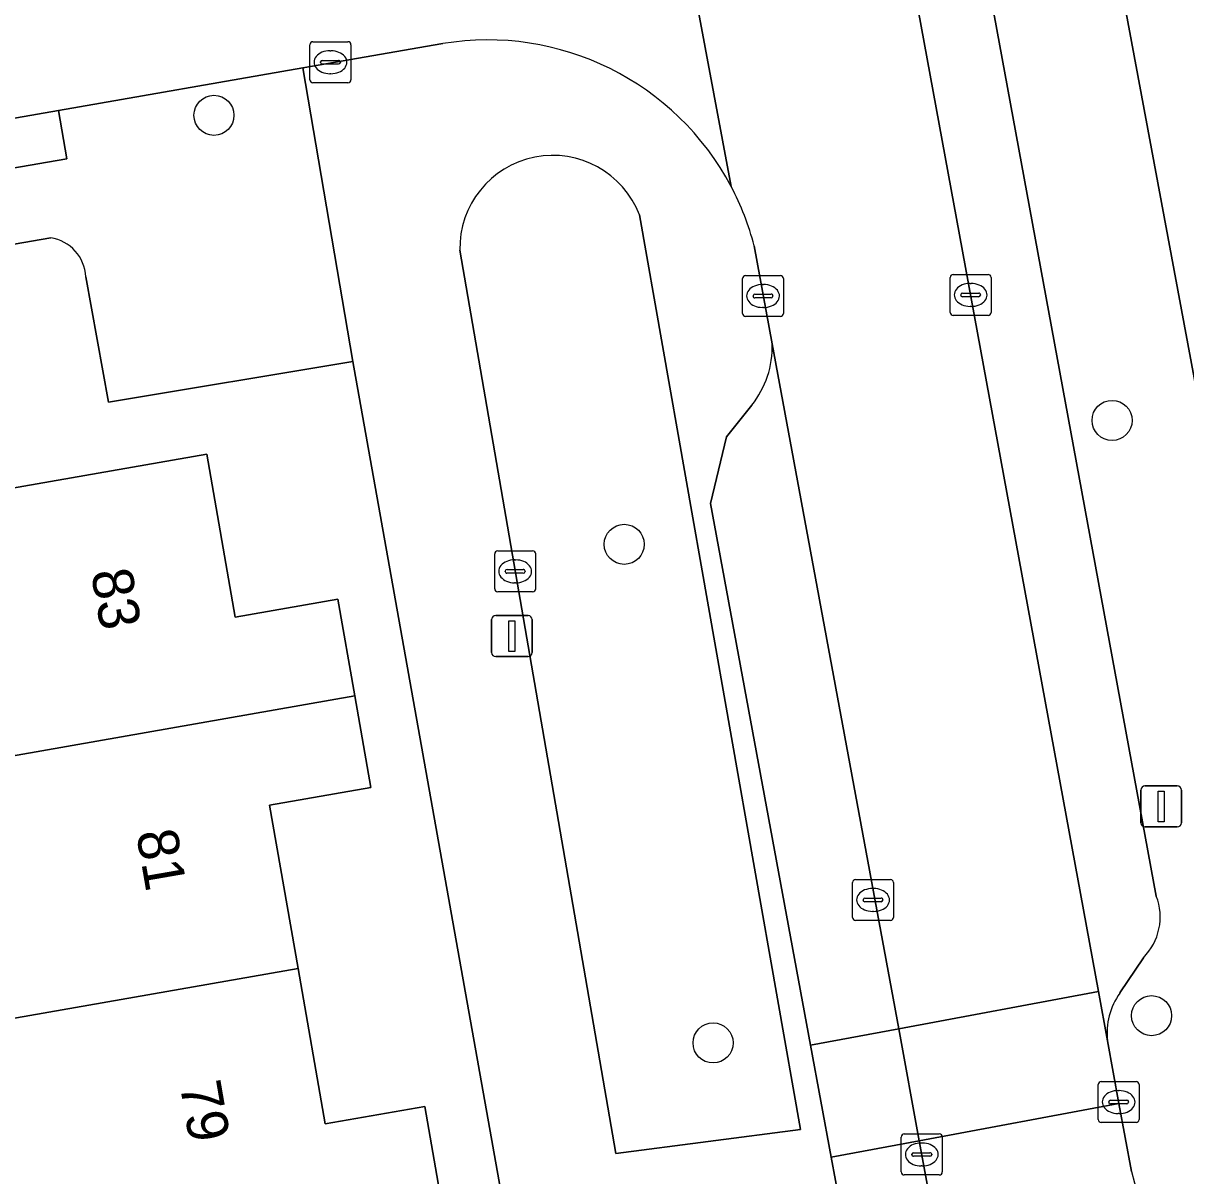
# Model space of a CAD drawing. Extents: x 162879 to 165540, y 384011 to 385181.
# Drawn here: x 163957.33 to 163985.71, y 384605.2 to 384633.33 of the extents above; entities that cross this region are included whole.
import ezdxf

# ---------------------------------------------------------------- set-up
doc = ezdxf.new("R2010")
doc.units = 0
for name, color, linetype in [('IMGEO_Boom', 7, 'Continuous'), ('IMGEO_Erf', 7, 'Continuous'), ('IMGEO_Groenvoorziening', 7, 'Continuous'), ('IMGEO_Kolk', 7, 'Continuous'), ('IMGEO_Lichtmast', 7, 'Continuous'), ('IMGEO_Pand', 7, 'Continuous'), ('IMGEO_Pand_nummerreeks', 7, 'Continuous'), ('IMGEO_Parkeervlak_open', 7, 'Continuous'), ('IMGEO_Rijbaan_lokaal_open', 7, 'Continuous'), ('IMGEO_Voetpad_open', 7, 'Continuous')]:
    doc.layers.add(name, color=color, linetype=linetype)

msp = doc.modelspace()

# ---------------------------------------------------------------- linework, layer by layer
at = {"layer": 'IMGEO_Boom'}
for centre in [(163961.986, 384631.086), (163983.916, 384623.638), (163972.003, 384620.615), (163984.88, 384609.111), (163974.173, 384608.445)]:
    msp.add_circle(centre, 0.489, dxfattribs=at)
at = {"layer": 'IMGEO_Erf'}
for points in [[(163983.81, 384635.999), (163988.786, 384609.306), (163997.175, 384610.88), (163997.907, 384606.987), (164000, 384607.336), (164010.82, 384609.139)], [(163958, 384628.098), (163940.94, 384625.151)], [(163975.658, 384567.458), (163974.579, 384573.502), (163965.375, 384625.078), (163959.412, 384624.087), (163958.855, 384627.143)], [(163953.519, 384621.366), (163961.811, 384622.814), (163962.505, 384618.84), (163965.012, 384619.278), (163965.425, 384616.914), (163965.814, 384614.683), (163963.342, 384614.251), (163964.038, 384610.261), (163964.7, 384606.471), (163967.133, 384606.896), (163967.557, 384604.464), (163967.947, 384602.231), (163965.435, 384601.792), (163966.132, 384597.803), (163966.786, 384594.055), (163969.31, 384594.496), (163969.741, 384592.022), (163970.138, 384589.748)]]:
    msp.add_lwpolyline(points, dxfattribs=at)
msp.add_arc((163957.844, 384627.098), 1.012, 2.5532, 81.1222, dxfattribs=at)
at = {"layer": 'IMGEO_Groenvoorziening'}
msp.add_lwpolyline([(163967.989, 384627.791), (163971.798, 384605.744), (163976.304, 384606.329), (163972.373, 384628.654)], dxfattribs=at)
msp.add_arc((163970.257, 384627.839), 2.268, 21.0663, 181.2066, dxfattribs=at)
at = {"layer": 'IMGEO_Kolk'}
for p, q in [((163964.329, 384631.955), (163964.329, 384632.807)), ((163964.404, 384632.881), (163965.256, 384632.881)), ((163965.33, 384632.807), (163965.33, 384631.955)), ((163964.631, 384632.424), (163965.029, 384632.424)), ((163964.817, 384632.661), (163964.842, 384632.661)), ((163964.588, 384632.375), (163964.588, 384632.387)), ((163965.026, 384632.338), (163964.628, 384632.338)), ((163965.072, 384632.387), (163965.072, 384632.375)), ((163965.256, 384631.881), (163964.404, 384631.881)), ((163964.84, 384632.101), (163964.815, 384632.101)), ((163974.892, 384626.25), (163974.892, 384627.102)), ((163974.967, 384627.176), (163975.819, 384627.176)), ((163975.893, 384627.102), (163975.893, 384626.25)), ((163979.961, 384626.276), (163979.961, 384627.128)), ((163980.036, 384627.202), (163980.888, 384627.202)), ((163980.962, 384627.128), (163980.962, 384626.276)), ((163975.38, 384626.956), (163975.405, 384626.956)), ((163980.263, 384626.745), (163980.661, 384626.745)), ((163980.449, 384626.982), (163980.474, 384626.982)), ((163975.151, 384626.67), (163975.151, 384626.682)), ((163975.589, 384626.633), (163975.191, 384626.633)), ((163975.194, 384626.719), (163975.592, 384626.719)), ((163975.635, 384626.682), (163975.635, 384626.67)), ((163980.22, 384626.696), (163980.22, 384626.708)), ((163980.658, 384626.659), (163980.26, 384626.659)), ((163980.704, 384626.708), (163980.704, 384626.696)), ((163975.819, 384626.176), (163974.967, 384626.176)), ((163975.403, 384626.396), (163975.378, 384626.396)), ((163980.888, 384626.202), (163980.036, 384626.202)), ((163980.472, 384626.422), (163980.447, 384626.422)), ((163968.84, 384619.529), (163968.84, 384620.381)), ((163968.915, 384620.455), (163969.767, 384620.455)), ((163969.328, 384620.235), (163969.353, 384620.235)), ((163969.841, 384620.381), (163969.841, 384619.529)), ((163969.099, 384619.949), (163969.099, 384619.961)), ((163969.142, 384619.998), (163969.54, 384619.998)), ((163969.583, 384619.961), (163969.583, 384619.949)), ((163969.537, 384619.912), (163969.139, 384619.912)), ((163969.351, 384619.675), (163969.326, 384619.675)), ((163969.767, 384619.455), (163968.915, 384619.455)), ((163977.579, 384611.509), (163977.579, 384612.361)), ((163977.654, 384612.435), (163978.506, 384612.435)), ((163978.58, 384612.361), (163978.58, 384611.509)), ((163977.881, 384611.978), (163978.279, 384611.978)), ((163978.067, 384612.215), (163978.092, 384612.215)), ((163977.838, 384611.929), (163977.838, 384611.941)), ((163978.276, 384611.892), (163977.878, 384611.892)), ((163978.322, 384611.941), (163978.322, 384611.929)), ((163978.506, 384611.435), (163977.654, 384611.435)), ((163978.09, 384611.655), (163978.065, 384611.655)), ((163983.651, 384607.502), (163984.503, 384607.502)), ((163983.576, 384606.576), (163983.576, 384607.428)), ((163984.064, 384607.282), (163984.089, 384607.282)), ((163984.577, 384607.428), (163984.577, 384606.576)), ((163983.835, 384606.996), (163983.835, 384607.008)), ((163984.273, 384606.959), (163983.875, 384606.959)), ((163983.878, 384607.045), (163984.276, 384607.045)), ((163984.319, 384607.008), (163984.319, 384606.996)), ((163984.087, 384606.722), (163984.062, 384606.722)), ((163984.503, 384606.502), (163983.651, 384606.502)), ((163978.768, 384605.297), (163978.768, 384606.149)), ((163978.843, 384606.223), (163979.695, 384606.223)), ((163979.769, 384606.149), (163979.769, 384605.297)), ((163979.07, 384605.766), (163979.468, 384605.766)), ((163979.256, 384606.003), (163979.281, 384606.003)), ((163979.027, 384605.717), (163979.027, 384605.729)), ((163979.465, 384605.68), (163979.067, 384605.68)), ((163979.511, 384605.729), (163979.511, 384605.717)), ((163979.695, 384605.223), (163978.843, 384605.223)), ((163979.279, 384605.443), (163979.254, 384605.443))]:
    msp.add_line(p, q, dxfattribs=at)
for points in [[(163964.329, 384631.955), (163964.329, 384632.807)], [(163964.404, 384632.881), (163965.256, 384632.881)], [(163965.33, 384632.807), (163965.33, 384631.955)], [(163965.256, 384631.881), (163964.404, 384631.881)], [(163974.892, 384626.25), (163974.892, 384627.102)], [(163974.967, 384627.176), (163975.819, 384627.176)], [(163975.893, 384627.102), (163975.893, 384626.25)], [(163979.961, 384626.276), (163979.961, 384627.128)], [(163980.036, 384627.202), (163980.888, 384627.202)], [(163980.962, 384627.128), (163980.962, 384626.276)], [(163975.819, 384626.176), (163974.967, 384626.176)], [(163980.888, 384626.202), (163980.036, 384626.202)], [(163968.84, 384619.529), (163968.84, 384620.381)], [(163968.915, 384620.455), (163969.767, 384620.455)], [(163969.841, 384620.381), (163969.841, 384619.529)], [(163969.767, 384619.455), (163968.915, 384619.455)], [(163977.579, 384611.509), (163977.579, 384612.361)], [(163977.654, 384612.435), (163978.506, 384612.435)], [(163978.58, 384612.361), (163978.58, 384611.509)], [(163978.506, 384611.435), (163977.654, 384611.435)], [(163983.651, 384607.502), (163984.503, 384607.502)], [(163983.576, 384606.576), (163983.576, 384607.428)], [(163984.577, 384607.428), (163984.577, 384606.576)], [(163984.503, 384606.502), (163983.651, 384606.502)], [(163978.768, 384605.297), (163978.768, 384606.149)], [(163978.843, 384606.223), (163979.695, 384606.223)], [(163979.769, 384606.149), (163979.769, 384605.297)], [(163979.695, 384605.223), (163978.843, 384605.223)]]:
    msp.add_lwpolyline(points, dxfattribs=at)
for centre, radius, start, end in [((163964.406, 384632.805), 0.0765, 91.552, 178.448), ((163964.406, 384632.805), 0.0765, 91.552, 178.448), ((163965.254, 384632.805), 0.0765, 1.552, 88.448), ((163965.254, 384632.805), 0.0765, 1.552, 88.448), ((163964.628, 384632.384), 0.0403, 85.8775, 175.7526), ((163965.033, 384632.386), 0.0386, 1.7309, 96.639), ((163964.625, 384632.374), 0.0366, 178.938, 274.7102), ((163965.029, 384632.381), 0.043, 264.8664, 352.4533), ((163964.406, 384631.957), 0.0765, 181.552, 268.448), ((163964.406, 384631.957), 0.0765, 181.552, 268.448), ((163965.254, 384631.957), 0.0765, 271.552, 358.448), ((163965.254, 384631.957), 0.0765, 271.552, 358.448), ((163974.969, 384627.1), 0.0765, 91.552, 178.448), ((163974.969, 384627.1), 0.0765, 91.552, 178.448), ((163975.817, 384627.1), 0.0765, 1.552, 88.448), ((163975.817, 384627.1), 0.0765, 1.552, 88.448), ((163980.038, 384627.126), 0.0765, 91.552, 178.448), ((163980.038, 384627.126), 0.0765, 91.552, 178.448), ((163980.886, 384627.126), 0.0765, 1.552, 88.448), ((163980.886, 384627.126), 0.0765, 1.552, 88.448), ((163980.26, 384626.705), 0.0403, 85.8775, 175.7526), ((163980.665, 384626.707), 0.0386, 1.7309, 96.639), ((163975.191, 384626.679), 0.0403, 85.8775, 175.7526), ((163975.188, 384626.669), 0.0366, 178.938, 274.7102), ((163975.592, 384626.676), 0.043, 264.8664, 352.4533), ((163975.596, 384626.681), 0.0386, 1.7309, 96.639), ((163980.257, 384626.695), 0.0366, 178.938, 274.7102), ((163980.661, 384626.702), 0.043, 264.8664, 352.4533), ((163974.969, 384626.252), 0.0765, 181.552, 268.448), ((163974.969, 384626.252), 0.0765, 181.552, 268.448), ((163975.817, 384626.252), 0.0765, 271.552, 358.448), ((163975.817, 384626.252), 0.0765, 271.552, 358.448), ((163980.038, 384626.278), 0.0765, 181.552, 268.448), ((163980.038, 384626.278), 0.0765, 181.552, 268.448), ((163980.886, 384626.278), 0.0765, 271.552, 358.448), ((163980.886, 384626.278), 0.0765, 271.552, 358.448), ((163968.917, 384620.379), 0.0765, 91.552, 178.448), ((163968.917, 384620.379), 0.0765, 91.552, 178.448), ((163969.765, 384620.379), 0.0765, 1.552, 88.448), ((163969.765, 384620.379), 0.0765, 1.552, 88.448), ((163969.139, 384619.958), 0.0403, 85.8775, 175.7526), ((163969.136, 384619.948), 0.0366, 178.938, 274.7102), ((163969.54, 384619.955), 0.043, 264.8664, 352.4533), ((163969.544, 384619.96), 0.0386, 1.7309, 96.639), ((163968.917, 384619.531), 0.0765, 181.552, 268.448), ((163968.917, 384619.531), 0.0765, 181.552, 268.448), ((163969.765, 384619.531), 0.0765, 271.552, 358.448), ((163969.765, 384619.531), 0.0765, 271.552, 358.448), ((163977.656, 384612.359), 0.0765, 91.552, 178.448), ((163977.656, 384612.359), 0.0765, 91.552, 178.448), ((163978.504, 384612.359), 0.0765, 1.552, 88.448), ((163978.504, 384612.359), 0.0765, 1.552, 88.448), ((163977.878, 384611.938), 0.0403, 85.8775, 175.7526), ((163978.283, 384611.94), 0.0386, 1.7309, 96.639), ((163977.875, 384611.928), 0.0366, 178.938, 274.7102), ((163978.279, 384611.935), 0.043, 264.8664, 352.4533), ((163977.656, 384611.511), 0.0765, 181.552, 268.448), ((163977.656, 384611.511), 0.0765, 181.552, 268.448), ((163978.504, 384611.511), 0.0765, 271.552, 358.448), ((163978.504, 384611.511), 0.0765, 271.552, 358.448), ((163983.653, 384607.426), 0.0765, 91.552, 178.448), ((163983.653, 384607.426), 0.0765, 91.552, 178.448), ((163984.501, 384607.426), 0.0765, 1.552, 88.448), ((163984.501, 384607.426), 0.0765, 1.552, 88.448), ((163983.875, 384607.005), 0.0403, 85.8775, 175.7526), ((163983.872, 384606.995), 0.0366, 178.938, 274.7102), ((163984.276, 384607.002), 0.043, 264.8664, 352.4533), ((163984.28, 384607.007), 0.0386, 1.7309, 96.639), ((163983.653, 384606.578), 0.0765, 181.552, 268.448), ((163983.653, 384606.578), 0.0765, 181.552, 268.448), ((163984.501, 384606.578), 0.0765, 271.552, 358.448), ((163984.501, 384606.578), 0.0765, 271.552, 358.448), ((163978.845, 384606.147), 0.0765, 91.552, 178.448), ((163978.845, 384606.147), 0.0765, 91.552, 178.448), ((163979.693, 384606.147), 0.0765, 1.552, 88.448), ((163979.693, 384606.147), 0.0765, 1.552, 88.448), ((163979.067, 384605.726), 0.0403, 85.8775, 175.7526), ((163979.472, 384605.728), 0.0386, 1.7309, 96.639), ((163979.064, 384605.716), 0.0366, 178.938, 274.7102), ((163979.468, 384605.723), 0.043, 264.8664, 352.4533), ((163978.845, 384605.299), 0.0765, 181.552, 268.448), ((163978.845, 384605.299), 0.0765, 181.552, 268.448), ((163979.693, 384605.299), 0.0765, 271.552, 358.448), ((163979.693, 384605.299), 0.0765, 271.552, 358.448)]:
    msp.add_arc(centre, radius, start, end, dxfattribs=at)
for centre, major_axis, ratio, start_param, end_param in [((163964.816, 384632.381), (-0.387, 0.002), 0.722429, 4.712389, 7.853982), ((163964.841, 384632.381), (-0.39, 0.002), 0.717154, 1.570796, 4.712389), ((163975.379, 384626.676), (-0.387, 0.002), 0.722429, 4.712389, 7.853982), ((163975.404, 384626.676), (-0.39, 0.002), 0.717154, 1.570796, 4.712389), ((163980.448, 384626.702), (-0.387, 0.002), 0.722429, 4.712389, 7.853982), ((163980.473, 384626.702), (-0.39, 0.002), 0.717154, 1.570796, 4.712389), ((163969.327, 384619.955), (-0.387, 0.002), 0.722429, 4.712389, 7.853982), ((163969.352, 384619.955), (-0.39, 0.002), 0.717154, 1.570796, 4.712389), ((163978.066, 384611.935), (-0.387, 0.002), 0.722429, 4.712389, 7.853982), ((163978.091, 384611.935), (-0.39, 0.002), 0.717154, 1.570796, 4.712389), ((163984.063, 384607.002), (-0.387, 0.002), 0.722429, 4.712389, 7.853982), ((163984.088, 384607.002), (-0.39, 0.002), 0.717154, 1.570796, 4.712389), ((163979.255, 384605.723), (-0.387, 0.002), 0.722429, 4.712389, 7.853982), ((163979.28, 384605.723), (-0.39, 0.002), 0.717154, 1.570796, 4.712389)]:
    msp.add_ellipse(centre, major_axis=major_axis, ratio=ratio, start_param=start_param, end_param=end_param, dxfattribs=at)
at = {"layer": 'IMGEO_Lichtmast'}
for p, q in [((163968.866, 384618.876), (163969.656, 384618.876)), ((163969.656, 384618.876), (163968.866, 384618.876)), ((163968.766, 384617.976), (163968.766, 384618.776)), ((163968.766, 384618.776), (163968.766, 384617.976)), ((163969.756, 384618.776), (163969.756, 384617.976)), ((163969.756, 384617.976), (163969.756, 384618.776)), ((163969.656, 384617.876), (163968.866, 384617.876)), ((163968.866, 384617.876), (163969.656, 384617.876)), ((163984.618, 384613.818), (163984.618, 384614.618)), ((163984.618, 384614.618), (163984.618, 384613.818)), ((163984.718, 384614.718), (163985.508, 384614.718)), ((163985.508, 384614.718), (163984.718, 384614.718)), ((163985.608, 384614.618), (163985.608, 384613.818)), ((163985.608, 384613.818), (163985.608, 384614.618)), ((163985.508, 384613.718), (163984.718, 384613.718)), ((163984.718, 384613.718), (163985.508, 384613.718))]:
    msp.add_line(p, q, dxfattribs=at)
for points in [[(163969.186, 384618.751), (163969.336, 384618.751), (163969.336, 384618.001), (163969.186, 384618.001), (163969.186, 384618.751)], [(163985.038, 384614.593), (163985.188, 384614.593), (163985.188, 384613.843), (163985.038, 384613.843), (163985.038, 384614.593)]]:
    msp.add_lwpolyline(points, dxfattribs=at)
for centre, start, end in [((163968.866, 384618.776), 90, 180), ((163968.866, 384618.776), 90, 180), ((163969.656, 384618.776), 0, 90), ((163969.656, 384618.776), 360, 90), ((163968.866, 384617.976), 180, 270), ((163968.866, 384617.976), 180, 270), ((163969.656, 384617.976), 270, 0), ((163969.656, 384617.976), 270, 0), ((163984.718, 384614.618), 90, 180), ((163984.718, 384614.618), 90, 180), ((163985.508, 384614.618), 0, 90), ((163985.508, 384614.618), 360, 90), ((163984.718, 384613.818), 180, 270), ((163984.718, 384613.818), 180, 270), ((163985.508, 384613.818), 270, 0), ((163985.508, 384613.818), 270, 0)]:
    msp.add_arc(centre, 0.1, start, end, dxfattribs=at)
at = {"layer": 'IMGEO_Pand'}
for points in [[(163954.626, 384615.025), (163965.425, 384616.914), (163965.012, 384619.278), (163962.505, 384618.84), (163961.811, 384622.814), (163953.519, 384621.366)], [(163955.712, 384608.804), (163964.038, 384610.261), (163963.342, 384614.251), (163965.814, 384614.683), (163965.425, 384616.914), (163954.626, 384615.025)], [(163955.712, 384608.804), (163956.799, 384602.582), (163967.557, 384604.464), (163967.133, 384606.896), (163964.7, 384606.471), (163964.038, 384610.261)]]:
    msp.add_lwpolyline(points, close=True, dxfattribs=at)
at = {"layer": 'IMGEO_Parkeervlak_open'}
for points in [[(163984.995, 384612.031), (163974.252, 384670.446), (163972.484, 384670.117), (163983.581, 384609.7), (163983.803, 384608.496)], [(163975.122, 384624.015), (163974.502, 384623.236), (163974.114, 384621.611), (163976.555, 384608.392), (163978.705, 384608.792), (163975.619, 384625.507)], [(163984.106, 384609.664), (163984.68, 384610.526)], [(163980.388, 384599.675), (163979.209, 384606.058), (163977.06, 384605.658), (163977.585, 384602.813)]]:
    msp.add_lwpolyline(points, dxfattribs=at)
msp.add_lwpolyline([(163977.06, 384605.658), (163979.209, 384606.058), (163978.705, 384608.792), (163976.555, 384608.392)], close=True, dxfattribs=at)
for centre, radius, start, end in [((163973.301, 384625.45), 2.319, 321.7526, 1.4006), ((163983.682, 384611.52), 1.409, 315.1025, 21.2546), ((163985.472, 384608.686), 1.68, 144.4141, 186.5)]:
    msp.add_arc(centre, radius, start, end, dxfattribs=at)
at = {"layer": 'IMGEO_Rijbaan_lokaal_open'}
for points in [[(163975.177, 384627.9), (163975.619, 384625.507), (163978.705, 384608.792), (163983.581, 384609.7), (163972.484, 384670.117)], [(163974.615, 384629.345), (163972.098, 384642.8)], [(163972.098, 384642.8), (163974.615, 384629.345)], [(163966.984, 384637.636), (163963.513, 384637.038), (163932.466, 384631.69), (163933.294, 384626.865), (163941.361, 384628.27), (163958.192, 384631.202), (163964.157, 384632.241), (163967.574, 384632.836)], [(163984.389, 384605.304), (163984.084, 384606.966), (163979.209, 384606.058), (163980.388, 384599.675), (163980.546, 384598.818)]]:
    msp.add_lwpolyline(points, dxfattribs=at)
msp.add_lwpolyline([(163983.581, 384609.7), (163978.705, 384608.792), (163979.209, 384606.058), (163984.084, 384606.966), (163983.803, 384608.496)], close=True, dxfattribs=at)
for centre, radius, start, end in [((163968.671, 384626.203), 6.723, 27.8639, 99.3907), ((163968.711, 384626.217), 6.682, 14.5897, 27.9151), ((163989.994, 384606.742), 5.786, 194.3922, 280.6109)]:
    msp.add_arc(centre, radius, start, end, dxfattribs=at)
at = {"layer": 'IMGEO_Voetpad_open'}
for points in [[(164031.262, 384616.615), (164026.486, 384615.782), (164027.129, 384611.857), (164012.399, 384609.402), (164010.82, 384609.139), (164000, 384607.336), (163997.907, 384606.987), (163997.175, 384610.88), (163988.786, 384609.306), (163983.81, 384635.999), (163983.521, 384637.552), (163974.017, 384688.533)], [(163972.101, 384682.141), (163973.753, 384673.16), (163974.252, 384670.446), (163984.995, 384612.031)], [(163967.574, 384632.836), (163964.157, 384632.241), (163965.375, 384625.078), (163974.579, 384573.502), (163981.717, 384574.826), (163984.488, 384575.337), (163983.933, 384578.251), (163982.501, 384586.468), (163982.074, 384588.432)], [(163958.855, 384627.143), (163959.412, 384624.087), (163965.375, 384625.078), (163964.157, 384632.241), (163958.192, 384631.202), (163958.392, 384630.025), (163941.556, 384627.117), (163941.361, 384628.27), (163933.294, 384626.865), (163930.565, 384626.389), (163889.294, 384619.2)], [(163972.373, 384628.654), (163976.304, 384606.329), (163971.798, 384605.744), (163967.989, 384627.791)], [(163939.508, 384624.904), (163940.94, 384625.151), (163958, 384628.098)], [(163975.619, 384625.507), (163975.177, 384627.9)], [(163977.585, 384602.813), (163977.06, 384605.658), (163976.555, 384608.392), (163974.114, 384621.611), (163974.502, 384623.236), (163975.122, 384624.015)], [(163984.68, 384610.526), (163984.106, 384609.664)], [(163983.803, 384608.496), (163984.084, 384606.966), (163984.389, 384605.304)]]:
    msp.add_lwpolyline(points, dxfattribs=at)
msp.add_lwpolyline([(163958.192, 384631.202), (163941.361, 384628.27), (163941.556, 384627.117), (163958.392, 384630.025)], close=True, dxfattribs=at)
for centre, radius, start, end in [((163968.671, 384626.203), 6.723, 27.8639, 99.3907), ((163970.257, 384627.839), 2.268, 21.0663, 181.2066), ((163968.711, 384626.217), 6.682, 14.5897, 27.9151), ((163957.844, 384627.098), 1.012, 2.5532, 81.1222), ((163973.301, 384625.45), 2.319, 321.7526, 1.4006), ((163983.682, 384611.52), 1.409, 315.1025, 21.2546), ((163985.472, 384608.686), 1.68, 144.4141, 186.5), ((163989.994, 384606.742), 5.786, 194.3922, 280.6109)]:
    msp.add_arc(centre, radius, start, end, dxfattribs=at)

# ---------------------------------------------------------------- texts
at = {"layer": 'IMGEO_Pand_nummerreeks'}
for s, p in [('83', (163958.979, 384619.941)), ('81', (163960.083, 384613.578)), ('79', (163961.147, 384607.436))]:
    msp.add_text(s, height=1, rotation=279.8321, dxfattribs=at).set_placement(p)

doc.saveas('drawing.dxf')
